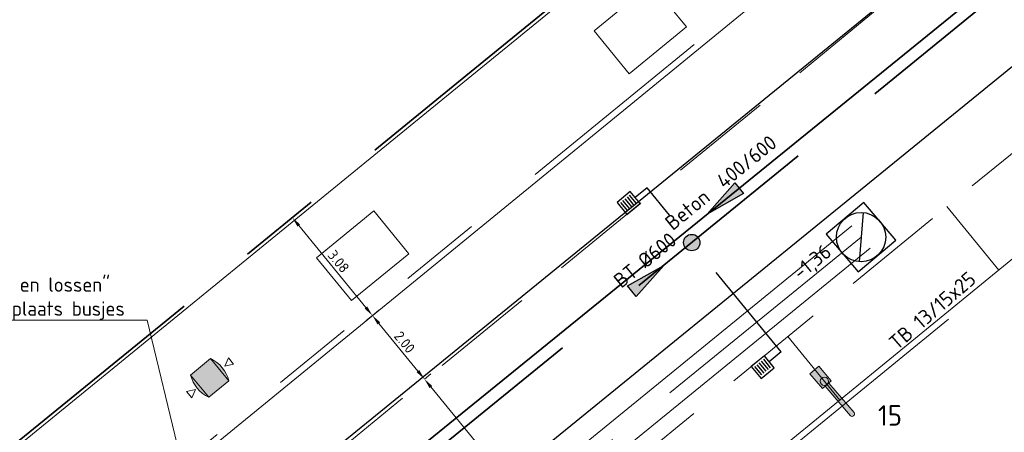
# Model space of a CAD drawing. Header units: metres. Extents: x 92403 to 95147, y 464428 to 465602.
# Tile 547 of 568: x 93426 to 93450, y 465251 to 465261. Entities that reach past the tile are written whole.
import ezdxf
from ezdxf import colors
from ezdxf.entities.mleader import LeaderData, LeaderLine
from ezdxf.enums import TextEntityAlignment as Align
from ezdxf.math import Vec2, Vec3

# ---------------------------------------------------------------- set-up
doc = ezdxf.new("R2010")
doc.units = ezdxf.units.M
for name, pattern in [('DASHED', [0.75, 0.5, -0.25]), ('RI-GWA', [18.450000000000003, 6, -1.8, 1.75, -1.8, 1.75, -1.8, 1.75, -1.8]), ('RI-HWA', [7.4, 5, -2.4]), ('RI-HWA_KOLKAANSLUITING', [4.3, 2.5, -1.8]), ('VH-OPSLUITBAND_80X200', [14, 8, -2, 2, -2]), ('VH-TROTTOIRBAND', [15, 5, -2, 2, -2, 2, -2])]:
    doc.linetypes.add(name, pattern=pattern)
doc.layers.get('0').update_dxf_attribs({"linetype": 'CONTINUOUS'})
doc.layers.get('Defpoints').update_dxf_attribs({"linetype": 'CONTINUOUS'})
for name, color, linetype, lineweight, true_color in [('B-OI-RI-GWA_TRANSPORTLEIDING-G', 7, 'RI-GWA', 18, 0xff8400), ('B-XX-KL-ET_LS_OV_LICHTMAST-S', 7, 'CONTINUOUS', 9, 0xff0026), ('N-OI-RI-HWA_STROOMRICHTING-S', 7, 'CONTINUOUS', 25, 0x007bff), ('N-OI-RI-HWA_TRANSPORTLEIDING-G', 7, 'RI-HWA', 35, 0x007bff)]:
    doc.layers.add(name, color=color, linetype=linetype, lineweight=lineweight, true_color=true_color)
doc.layers.add('B-WE-RI-GWA_RIOOLPUT_INSPECTIEPUT-S', color=30, linetype='CONTINUOUS', lineweight=25, transparency=0.3)
for name, color, linetype, lineweight in [('B-WE-RI-GWA_STROOMRICHTING-S', 30, 'CONTINUOUS', 25), ('B-WE-VH-VERHARDING_FUNDERING-G', 252, 'CONTINUOUS', 18), ('N-RO-IE-MEUBILAIR_WEGMEUBILAIR_AFVALBAK-140L-S', 7, 'CONTINUOUS', 9), ('N-RO-VH-KANTOPSLUITING_ELEMENT_STALENSTRIP-G', 7, 'CONTINUOUS', 9), ('N-RO-VW-MARKERING-G', 7, 'CONTINUOUS', 9), ('N-WE-GW-ONTGRAVING-V', 2, 'CONTINUOUS', 30), ('N-WE-IE-MEUBILAIR_WEGMEUBILAIR_LICHTMAST-T25', 7, 'CONTINUOUS', 25), ('N-WE-RI-HWA_HULPSTUK-S', 150, 'CONTINUOUS', 25), ('N-WE-RI-HWA_KOLK_STRAATKOLK-S', 150, 'CONTINUOUS', 25), ('N-WE-RI-HWA_KOLKAANSLUITING-G', 150, 'RI-HWA_KOLKAANSLUITING', 25), ('N-WE-VH-KANTOPSLUITING_OPSLUITBAND_80X200-G', 7, 'VH-OPSLUITBAND_80X200', 35), ('N-WE-VH-KANTOPSLUITING_TROTTOIRBAND-G', 7, 'VH-TROTTOIRBAND', 35), ('N-WE-VH-KANTOPSLUITING_TROTTOIRBAND_130 150-T18', 10, 'CONTINUOUS', 18), ('N-WE-VH-KANTOPSLUITING_VOORKANTBAND-G', 50, 'CONTINUOUS', 35), ('V-WE-RI-GWA_STROOMRICHTING-S', 30, 'CONTINUOUS', 25), ('V-WE-RI-VOLSCHUIMEN-G', 130, 'CONTINUOUS-V', 35), ('X-XX-AL-M', 7, 'CONTINUOUS', 18), ('X-XX-AL-T', 7, 'CONTINUOUS', 5)]:
    doc.layers.add(name, color=color, linetype=linetype, lineweight=lineweight)
doc.styles.add('NLCS-ISO', font='NLCS-ISO.ttf')
doc.styles.add('NLCS-ISO-M100-T25', font='NLCS-ISO.ttf', dxfattribs={"height": 0.25})
doc.styles.add('NLCS-ISO-M100-T35', font='NLCS-ISO.ttf', dxfattribs={"height": 0.35})
doc.styles.add('NLCS-ISO-M200-T18', font='NLCS-ISO.ttf', dxfattribs={"height": 0.36})
doc.styles.add('NLCS-ISO-M200-T25', font='NLCS-ISO.ttf', dxfattribs={"height": 0.5})
doc.linetypes.add('CONTINUOUS-V', pattern='A,3.5,[24,NLCS.SHX,S=0.5,R=0,X=0,Y=0],3.5', length=7)
doc.dimstyles.new('NLCS-M100-T25-PIJL_L2_H1', dxfattribs={"dimscale": 0.1, "dimtxt": 2.5, "dimasz": 2.5, "dimexe": 2, "dimexo": 2, "dimgap": 0.7, "dimtad": 1, "dimzin": 0, "dimdsep": 46, "dimtxsty": 'NLCS-ISO-M100-T25', "dimcen": 0, "dimdle": 2, "dimclrd": 256, "dimclre": 256, "dimclrt": 256, "dimadec": 1, "dimazin": 0, "dimtfac": 1, "dimtdec": 3, "dimtofl": 0, "dimtmove": 0, "dimatfit": 3, "dimfxl": 2, "dimfxlon": 1, "dimtfillclr": 256, "dimtolj": 1, "dimtzin": 0, "dimlwd": -1, "dimlwe": -1, "dimarcsym": 0})

# ---------------------------------------------------------------- blocks, each defined once
blk = doc.blocks.new('lichtmast + lumia')
at = {"linetype": 'Continuous', "true_color": 0xffffff}
h = blk.add_hatch(color=7, dxfattribs=at)
h.dxf.hatch_style = 1
h.paths.add_polyline_path([(0.1684293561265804, 0.01404278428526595), (-0.1435346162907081, 0.3661984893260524), (-0.3531934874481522, 0.1804681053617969), (-0.04122951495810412, -0.1716875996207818)])
at = {"color": 18, "true_color": 0x000000}
blk.add_lwpolyline([(0.1684293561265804, 0.01404278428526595), (-0.1435346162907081, 0.3661984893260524), (-0.3531934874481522, 0.1804681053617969), (-0.04122951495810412, -0.1716875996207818)], close=True, dxfattribs=at)
at = {"color": 18, "linetype": 'Continuous', "true_color": 0x000000}
blk.add_lwpolyline([(0.1012832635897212, 0, 0.9999999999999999), (-0.1012832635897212, 0, 0.9999999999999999), (0.1012832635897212, 0)], format="xyb", close=True, dxfattribs=at)
blk = doc.blocks.new('lichtmast + lumia + uithouder')
at = {"linetype": 'Continuous', "true_color": 0xffffff}
h = blk.add_hatch(color=7, dxfattribs=at)
h.dxf.hatch_style = 1
edge = h.paths.add_edge_path()
edge.add_line((-1.455191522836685e-11, 0), (-0.776435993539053, 0.5439916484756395))
edge.add_arc((-0.7399621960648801, 0.5875687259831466), 0.05682692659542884, 59.89695463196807, 230.0708352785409, ccw=False)
edge.add_line((-0.7114602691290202, 0.6367311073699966), (0.06497572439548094, 0.09273945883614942))
edge.add_line((0.06497572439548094, 0.09273945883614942), (-1.455191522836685e-11, 0))
at = {"color": 18, "linetype": 'Continuous', "true_color": 0x000000}
blk.add_lwpolyline([(-1.455191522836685e-11, 0), (-0.776435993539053, 0.5439916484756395, -0.9177278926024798), (-0.7114602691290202, 0.6367311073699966), (0.06497572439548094, 0.09273945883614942)], format="xyb", close=True, dxfattribs=at)
at = {"layer": 'B-XX-KL-ET_LS_OV_LICHTMAST-S', "linetype": 'Continuous', "rotation": 193.4471433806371}
blk.add_blockref('lichtmast + lumia', (0.1126741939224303, -0.01550170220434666), dxfattribs=at)
blk = doc.blocks.new('afvalbak 140l')
at = {"layer": 'N-RO-IE-MEUBILAIR_WEGMEUBILAIR_AFVALBAK-140L-S', "true_color": 0x939598}
h = blk.add_hatch(color=252, dxfattribs=at)
h.dxf.hatch_style = 1
edge = h.paths.add_edge_path()
edge.add_arc((-0.113062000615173, -0.3466031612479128), 0.811428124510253, 120.1240749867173, 171.2291147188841)
edge.add_line((-0.915001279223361, -0.2228736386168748), (-0.3947044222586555, -0.57810761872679))
edge.add_arc((-0.8019392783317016, 0.123729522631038), 0.8114281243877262, 300.1240749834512, 351.2291147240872)
edge.add_line((1.01863406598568e-10, 1.164153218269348e-10), (-0.5202968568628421, 0.3552339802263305))
at = {"layer": 'N-RO-IE-MEUBILAIR_WEGMEUBILAIR_AFVALBAK-140L-S', "flags": 128}
for points in [[(-0.9440546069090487, 0.3528863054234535), (-0.8354227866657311, 0.1574403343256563), (-1.056958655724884, 0.1878024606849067), (-0.9440546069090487, 0.3528863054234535)], [(-0.5202968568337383, 0.3552339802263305), (-0.915001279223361, -0.2228736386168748), (-0.3947044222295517, -0.57810761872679), (1.01863406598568e-10, 1.164153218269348e-10), (-0.5202968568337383, 0.3552339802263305)], [(0.02130121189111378, -0.5603528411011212), (0.134205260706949, -0.3952689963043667), (-0.08733060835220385, -0.364906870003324), (0.02130121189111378, -0.5603528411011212)]]:
    blk.add_lwpolyline(points, dxfattribs=at)
for points in [[(-0.9150012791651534, -0.2228736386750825, -0.2267587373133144), (-0.5202968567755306, 0.3552339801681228, -1.423563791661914)], [(-0.3947044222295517, -0.57810761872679, 0.2267587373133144), (4.365574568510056e-11, 2.328306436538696e-10, 1.423563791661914)]]:
    blk.add_lwpolyline(points, format="xyb", dxfattribs=at)
blk = doc.blocks.new('*D34')
at = {"layer": 'Defpoints', "color": 0, "transparency": 16777216}
for p in [(93432.20081018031, 465256.5910428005), (93432.20081018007, 465256.5910428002), (93434.14909962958, 465254.2088324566)]:
    blk.add_point(p, dxfattribs=at)
at = {"layer": 'X-XX-AL-M', "transparency": 16777216}
for p, q in [((93432.20081018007, 465256.5910428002), (93432.04599350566, 465256.4644260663)), ((93433.99082871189, 465254.4023532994), (93432.35908109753, 465256.3975219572)), ((93434.14909962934, 465254.2088324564), (93433.99428295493, 465254.0822157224))]:
    blk.add_line(p, q, dxfattribs=at)
for points in [[(93432.39133457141, 465256.4239004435), (93432.3268276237, 465256.371143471), (93432.20081018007, 465256.5910428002)], [(93434.02308218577, 465254.4287317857), (93433.95857523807, 465254.3759748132), (93434.14909962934, 465254.2088324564)]]:
    blk.add_solid(points, dxfattribs=at)
at = {"layer": 'X-XX-AL-M', "transparency": 16777216, "insert": (93433.32590116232, 465255.5233889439), "char_height": 0.25, "attachment_point": 5, "rotation": 309.2779983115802, "style": 'NLCS-ISO-M100-T25'}
blk.add_mtext('\\A1;3.08', dxfattribs=at)
blk = doc.blocks.new('*D35')
at = {"layer": 'Defpoints', "color": 0, "transparency": 16777216}
for p in [(93434.14909962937, 465254.2088324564), (93435.41526696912, 465252.6606657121), (93435.4152669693, 465252.6606657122)]:
    blk.add_point(p, dxfattribs=at)
at = {"layer": 'X-XX-AL-M', "transparency": 16777216}
for p, q in [((93434.14909962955, 465254.2088324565), (93434.30391630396, 465254.3354491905)), ((93434.307370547, 465254.0153116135), (93435.25699605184, 465252.8541865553)), ((93435.4152669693, 465252.6606657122), (93435.57008364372, 465252.7872824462))]:
    blk.add_line(p, q, dxfattribs=at)
for points in [[(93434.33962402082, 465254.0416900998), (93434.27511707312, 465253.9889331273), (93434.14909962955, 465254.2088324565)], [(93435.28924952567, 465252.8805650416), (93435.22474257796, 465252.827808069), (93435.4152669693, 465252.6606657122)]]:
    blk.add_solid(points, dxfattribs=at)
at = {"layer": 'X-XX-AL-M', "transparency": 16777216, "insert": (93434.93312955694, 465253.5582004), "char_height": 0.25, "attachment_point": 5, "rotation": 309.27799831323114, "style": 'NLCS-ISO-M100-T25'}
blk.add_mtext('\\A1;2.00', dxfattribs=at)
blk = doc.blocks.new('*D36')
at = {"layer": 'Defpoints', "color": 0, "transparency": 16777216}
for p in [(93435.41526696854, 465252.6606657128), (93438.45406858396, 465248.9450655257), (93438.45406858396, 465248.9450655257)]:
    blk.add_point(p, dxfattribs=at)
at = {"layer": 'X-XX-AL-M', "transparency": 16777216}
for p, q in [((93435.41526696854, 465252.6606657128), (93435.57008364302, 465252.7872824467)), ((93435.573537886, 465252.4671448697), (93438.2957976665, 465249.1385863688)), ((93438.45406858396, 465248.9450655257), (93438.60888525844, 465249.0716822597))]:
    blk.add_line(p, q, dxfattribs=at)
for points in [[(93435.60579135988, 465252.493523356), (93435.54128441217, 465252.4407663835), (93435.41526696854, 465252.6606657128)], [(93438.32805114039, 465249.164964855), (93438.26354419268, 465249.1122078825), (93438.45406858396, 465248.9450655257)]]:
    blk.add_solid(points, dxfattribs=at)
at = {"layer": 'X-XX-AL-M', "transparency": 16777216, "insert": (93437.08561403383, 465250.9263169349), "char_height": 0.25, "attachment_point": 5, "rotation": 309.27799830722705, "style": 'NLCS-ISO-M100-T25'}
blk.add_mtext('\\A1;4.80', dxfattribs=at)
blk = doc.blocks.new('STRAATKOLK 415X375')
at = {"layer": 'N-WE-RI-HWA_KOLK_STRAATKOLK-S', "flags": 128}
blk.add_lwpolyline([(-0.4149999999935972, 0), (0, 0), (0, 0.375), (-0.4149999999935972, 0.375)], close=True, dxfattribs=at)
for points in [[(-0.3442519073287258, 0.05499999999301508), (-0.3442519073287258, 0.3200000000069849)], [(-0.275263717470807, 0.05499999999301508), (-0.275263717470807, 0.3200000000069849)], [(-0.2074999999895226, 0.05499999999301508), (-0.2074999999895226, 0.3200000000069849)], [(-0.1367519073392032, 0.05499999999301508), (-0.1367519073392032, 0.3200000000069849)], [(-0.0677637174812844, 0.05499999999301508), (-0.0677637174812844, 0.3200000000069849)]]:
    blk.add_lwpolyline(points, dxfattribs=at)
blk = doc.blocks.new('*U275')
at = {"ltscale": 0.1}
blk.add_hatch(color=256, dxfattribs=at).paths.add_polyline_path([(2.500000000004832, 0), (-2.500000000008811, -0.8333333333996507), (-2.500000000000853, 0.8333333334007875)])
at = {"ltscale": 0.1, "flags": 128}
blk.add_lwpolyline([(2.500000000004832, 0), (-2.500000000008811, -0.8333333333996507), (-2.500000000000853, 0.8333333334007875)], close=True, dxfattribs=at)
at = {"ltscale": 0.1, "style": 'NLCS-ISO'}
for tag, p in [('MAT', (-0.5, 0.5000000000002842)), ('BOBL', (-103.5517001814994, 1.13686837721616e-13))]:
    blk.add_attdef(tag, text='', height=1.8, dxfattribs=at).set_placement(p, align=Align.BOTTOM_RIGHT)
for tag, p in [('DIA', (0.5, 0.5000000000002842)), ('BOBR', (102.8915319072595, 0))]:
    blk.add_attdef(tag, text='', height=1.8, dxfattribs=at).set_placement(p, align=Align.BOTTOM_LEFT)
blk.add_attdef('JVA', text='', height=1.8, dxfattribs=at).set_placement((0, -0.9999999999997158), align=Align.TOP_CENTER)
at = {"ltscale": 0.1, "style": 'NLCS-ISO', "flags": 1}
blk.add_attdef('PUTNR-L', text='', height=1.8, dxfattribs=at).set_placement((-0.8215082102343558, -5.885126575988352), align=Align.BOTTOM_RIGHT)
blk.add_attdef('PUTNR-L', text='', height=1.8, dxfattribs=at).set_placement((1.948397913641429, -5.769780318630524), align=Align.BOTTOM_LEFT)
blk = doc.blocks.new('B-SRI-PUT_GWA-SO')
blk.add_line((-1.414183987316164, -1.41424313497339), (1.414183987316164, 1.41424313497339))
at = {"lineweight": -3, "flags": 128}
blk.add_lwpolyline([(2.000125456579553, -1.999958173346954), (1.999958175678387, 2.000041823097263), (-2.000041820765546, 1.999874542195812), (-1.999874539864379, -2.000125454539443)], close=True, dxfattribs=at)
at = {"lineweight": -3}
blk.add_circle((4.18174704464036e-05, -4.181572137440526e-05), 1.999999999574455, dxfattribs=at)
blk = doc.blocks.new('SRI-HULP_INLAAT_KOLK-SO')
h = blk.add_hatch(color=256)
edge = h.paths.add_edge_path()
edge.add_arc((0, 0), 0.9999999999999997, 0, 360)
blk.add_circle((0, 0), 0.9999999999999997)
blk = doc.blocks.new('*U404')
at = {"ltscale": 0.1, "style": 'NLCS-ISO'}
for tag, p in [('MAT', (-1, 0.5000000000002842)), ('BOBL', (-90.7995278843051, 1.13686837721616e-13))]:
    blk.add_attdef(tag, text='', height=1.8, dxfattribs=at).set_placement(p, align=Align.BOTTOM_RIGHT)
for tag, p in [('DIA', (1, 0.5000000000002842)), ('BOBR', (91.23615058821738, 0))]:
    blk.add_attdef(tag, text='', height=1.8, dxfattribs=at).set_placement(p, align=Align.BOTTOM_LEFT)
blk.add_attdef('JVA', text='', height=1.8, dxfattribs=at).set_placement((0, -0.9999999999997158), align=Align.TOP_CENTER)
blk = doc.blocks.new('*U438')
at = {"ltscale": 0.1}
blk.add_hatch(color=256, dxfattribs=at).paths.add_polyline_path([(-2.500000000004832, 3.0616169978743e-16), (2.500000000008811, 0.8333333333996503), (2.500000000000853, -0.8333333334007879)])
at = {"ltscale": 0.1, "flags": 128}
blk.add_lwpolyline([(-2.500000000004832, 3.0616169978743e-16), (2.500000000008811, 0.8333333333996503), (2.500000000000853, -0.8333333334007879)], close=True, dxfattribs=at)
at = {"ltscale": 0.1, "style": 'NLCS-ISO'}
for tag, p in [('MAT', (-1, 0.5000000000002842)), ('BOBL', (-93.96135305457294, 1.13686837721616e-13))]:
    blk.add_attdef(tag, text='', height=1.8, dxfattribs=at).set_placement(p, align=Align.BOTTOM_RIGHT)
for tag, p in [('DIA', (1, 0.5000000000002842)), ('BOBR', (93.73344258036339, 0))]:
    blk.add_attdef(tag, text='', height=1.8, dxfattribs=at).set_placement(p, align=Align.BOTTOM_LEFT)
blk.add_attdef('JVA', text='', height=1.8, dxfattribs=at).set_placement((0, -0.9999999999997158), align=Align.TOP_CENTER)

msp = doc.modelspace()

# ---------------------------------------------------------------- linework, layer by layer
at = {"layer": 'B-OI-RI-GWA_TRANSPORTLEIDING-G'}
msp.add_lwpolyline([(93446.04334380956, 465256.115521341), (93414.92861935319, 465230.7843013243), (93385.545, 465207.335), (93345.02, 465172.545), (93309.939, 465138.03), (93281.489, 465106.16), (93272.55, 465095.75), (93246.12, 465056.88), (93231.409, 465035.78), (93221.1, 465020.839), (93190.047, 464975.644), (93154.17, 464931), (93110.8, 464886.38), (93068.919, 464854.632), (93060.95801684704, 464850.6229944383)], dxfattribs=at)
at = {"layer": 'B-WE-VH-VERHARDING_FUNDERING-G', "lineweight": 13, "flags": 128}
for points in [[(93445.82237110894, 465256.3869454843), (93414.70896970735, 465231.0568025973), (93385.32177920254, 465207.6046513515), (93344.78300294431, 465172.8028246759), (93309.68545092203, 465138.2715397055), (93281.22565751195, 465106.3905690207), (93272.2716391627, 465095.963079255), (93245.83172131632, 465057.0784933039), (93231.12140404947, 465035.9794725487), (93220.81172440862, 465021.0374875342), (93189.76596008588, 464975.8530184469), (93153.90751807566, 464931.2321113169), (93110.56747130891, 464886.6429278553), (93068.73303508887, 464854.9302256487), (93060.80058060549, 464850.9356005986)], [(93446.26431651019, 465255.8440971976), (93415.14826899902, 465230.5118000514), (93385.76822079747, 465207.0653486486), (93345.2569970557, 465172.287175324), (93310.19254907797, 465137.7884602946), (93281.75234248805, 465105.9294309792), (93272.8283608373, 465095.536920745), (93246.40827868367, 465056.6815066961), (93231.69659595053, 465035.5805274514), (93221.3882755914, 465020.6405124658), (93190.32803991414, 464975.434981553), (93154.43248192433, 464930.7678886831), (93111.0325286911, 464886.1170721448), (93069.10496491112, 464854.3337743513), (93061.11541939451, 464850.3103994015)]]:
    msp.add_lwpolyline(points, dxfattribs=at)
at = {"layer": 'N-OI-RI-HWA_TRANSPORTLEIDING-G', "flags": 128}
msp.add_lwpolyline([(93423.42016690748, 465240.9212042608), (93458.28552914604, 465269.3041999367)], dxfattribs=at)
at = {"layer": 'N-RO-VH-KANTOPSLUITING_ELEMENT_STALENSTRIP-G', "color": 30, "flags": 128}
for points in [[(93440.93779654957, 465262.2796464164), (93439.54444647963, 465261.1400958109), (93440.39890034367, 465260.095338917), (93441.79225041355, 465261.2348895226)], [(93434.1811776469, 465256.7537492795), (93432.78782757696, 465255.614198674), (93433.642281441, 465254.5694417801), (93435.03563151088, 465255.7089923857)]]:
    msp.add_lwpolyline(points, close=True, dxfattribs=at)
at = {"layer": 'N-RO-VW-MARKERING-G', "linetype": 'DASHED', "ltscale": 5, "flags": 128}
for points in [[(93449.38719494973, 465264.0810110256), (93430.12781807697, 465248.2985396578), (93410.02980384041, 465231.8288305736)], [(93440.04093949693, 465250.2428870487), (93452.42959906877, 465260.3683600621)], [(93449.39627807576, 465255.3104446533), (93448.13011073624, 465256.8586113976)], [(93445.52586121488, 465252.1450263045), (93444.25969387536, 465253.6931930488)]]:
    msp.add_lwpolyline(points, dxfattribs=at)
at = {"layer": 'N-WE-GW-ONTGRAVING-V', "flags": 128}
msp.add_lwpolyline([(93385.16169789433, 465211.8390919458), (93422.41004249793, 465242.1620300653), (93457.87698508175, 465271.0347568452), (93477.13237585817, 465266.7369622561), (93481.972586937, 465270.4562719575), (93481.927, 465270.04), (93483.43152708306, 465267.5417093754), (93477.89567312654, 465263.287854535), (93458.69407321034, 465267.5736430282), (93425.22364279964, 465240.3262255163), (93425.63006511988, 465239.8269807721), (93388.93914888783, 465210.0115229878)], dxfattribs=at)
at = {"layer": 'N-WE-RI-HWA_KOLKAANSLUITING-G', "flags": 128}
for points in [[(93444.09915180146, 465253.3207204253), (93440.83375781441, 465257.3159761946), (93440.54534377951, 465257.0777983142)], [(93444.09915180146, 465253.3207204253), (93443.81073776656, 465253.0825425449)]]:
    msp.add_lwpolyline(points, dxfattribs=at)
at = {"layer": 'N-WE-VH-KANTOPSLUITING_OPSLUITBAND_80X200-G', "flags": 128}
msp.add_lwpolyline([(93451.252, 465272.148), (93439.725, 465262.735), (93436.208, 465259.863), (93425.117, 465250.807), (93420.444, 465246.991), (93412.049, 465240.136), (93407.38399999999, 465236.326), (93403.054, 465232.79), (93401.25299999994, 465231.3199999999), (93400.3289999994, 465230.5649999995), (93399.68368765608, 465230.03808318), (93398.0745131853, 465232.0090554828), (93373.5698526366, 465212.0732992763)], dxfattribs=at)
at = {"layer": 'N-WE-VH-KANTOPSLUITING_TROTTOIRBAND-G', "lineweight": 15, "flags": 128}
for points in [[(93470.70662863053, 465270.7101106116), (93456.577004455, 465263.5731213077), (93452.44382766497, 465260.1928048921, 0.4142135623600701), (93452.40152775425, 465259.7706547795), (93453.19288234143, 465258.8030505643, -0.4142135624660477), (93453.12943247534, 465258.1698253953), (93441.98263191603, 465249.0534205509, -0.4142135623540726), (93441.34940674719, 465249.1168704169), (93440.55805215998, 465250.0844746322, 0.414213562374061), (93440.13590204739, 465250.1267745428), (93436.96216022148, 465247.5311314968, 0.4142135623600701), (93436.91986031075, 465247.1089813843), (93437.71121489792, 465246.1413771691, -0.4142135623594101), (93437.64776503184, 465245.5081520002), (93430.37138133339, 465239.5571655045, -0.4142135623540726), (93429.73815616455, 465239.6206153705), (93428.94680157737, 465240.5882195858, 0.414213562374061), (93428.52465146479, 465240.6305194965), (93425.35090963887, 465238.0348764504, 0.4142135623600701), (93425.30860972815, 465237.6127263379), (93426.09996431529, 465236.6451221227, -0.4142135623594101), (93426.03651444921, 465236.0118969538), (93414.88971388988, 465226.8954921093, -0.414213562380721), (93414.256488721, 465226.9589419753), (93413.46513413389, 465227.9265461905, 0.414213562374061), (93413.0429840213, 465227.9688461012), (93390.50551627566, 465209.5365902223)], [(93453.55793491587, 465267.692414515), (93449.21510094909, 465264.1406300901, -0.4142135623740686), (93448.7929508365, 465264.1829300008), (93448.00159624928, 465265.150534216, 0.4142135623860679), (93447.3683710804, 465265.2139840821), (93426.7377668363, 465248.3412554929)]]:
    msp.add_lwpolyline(points, format="xyb", dxfattribs=at)
at = {"layer": 'N-WE-VH-KANTOPSLUITING_VOORKANTBAND-G', "linetype": 'Continuous', "lineweight": 15}
msp.add_lwpolyline([(93373.62033927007, 465212.0112420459), (93398.06305361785, 465231.8966019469), (93399.67231861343, 465229.9255187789), (93400.37961885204, 465230.5030505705), (93401.30358590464, 465231.2580236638), (93403.10460133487, 465232.7280362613), (93407.43460475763, 465236.2640390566), (93412.09959870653, 465240.0740341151), (93420.4946005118, 465246.9290355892), (93425.16759723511, 465250.7450329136), (93436.2586004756, 465259.8010355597), (93439.77560045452, 465262.6730355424), (93451.30260045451, 465272.0860355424), (93451.252, 465272.148)], dxfattribs=at)
msp.add_lwpolyline([(93381.61730522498, 465208.6620316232), (93409.90921985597, 465231.8005587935, 0.4142135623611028), (93409.97266972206, 465232.4337839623), (93409.18131513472, 465233.4013881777, -0.4142135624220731), (93409.22361504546, 465233.8235382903), (93447.46333363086, 465265.0978715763, -0.4142135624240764), (93447.88548374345, 465265.0555716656), (93448.67683833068, 465264.0879674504, 0.4142135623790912), (93449.31006349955, 465264.0245175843), (93453.65289746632, 465267.5763020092)], format="xyb", dxfattribs=at)
at = {"layer": 'N-WE-VH-KANTOPSLUITING_VOORKANTBAND-G', "linetype": 'Continuous', "lineweight": 15, "flags": 128}
msp.add_lwpolyline([(93453.03446992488, 465258.2859379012), (93441.88766936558, 465249.1695330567, -0.4142135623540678), (93441.465519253, 465249.2118329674), (93440.6741646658, 465250.1794371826, 0.4142135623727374), (93440.04093949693, 465250.2428870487), (93436.86719767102, 465247.6472440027, 0.4142135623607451), (93436.80374780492, 465247.0140188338), (93437.5951023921, 465246.0464146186, -0.4142135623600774), (93437.55280248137, 465245.624264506), (93430.27641878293, 465239.6732780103, -0.4142135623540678), (93429.85426867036, 465239.715577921), (93429.0629140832, 465240.6831821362, 0.4142135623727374), (93428.42968891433, 465240.7466320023), (93425.25594708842, 465238.1509889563, 0.4142135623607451), (93425.19249722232, 465237.5177637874), (93425.98385180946, 465236.5501595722, -0.4142135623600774), (93425.94155189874, 465236.1280094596), (93414.79475133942, 465227.0116046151, -0.4142135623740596), (93414.37260122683, 465227.0539045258), (93413.58124663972, 465228.021508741, 0.4142135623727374), (93412.94802147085, 465228.084958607), (93380.48274882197, 465201.5332528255)], format="xyb", dxfattribs=at)
at = {"layer": 'V-WE-RI-VOLSCHUIMEN-G', "flags": 128}
msp.add_lwpolyline([(93407.35065421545, 465228.3842744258), (93426.81836237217, 465244.1039263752), (93458.55697053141, 465269.8750024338)], dxfattribs=at)

# ---------------------------------------------------------------- block references
at = {"layer": 'B-WE-RI-GWA_RIOOLPUT_INSPECTIEPUT-S', "xscale": 0.2999999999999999, "yscale": 0.2999999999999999, "zscale": 0.2999999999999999, "rotation": 220.2772381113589}
msp.add_blockref('B-SRI-PUT_GWA-SO', (93446.04337327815, 465256.1155189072), dxfattribs=at)
at = {"layer": 'B-WE-RI-GWA_STROOMRICHTING-S'}
ref = msp.add_blockref('*U404', (93430.4859815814, 465243.4499113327), dxfattribs=dict(at, xscale=0.2, yscale=0.2, zscale=0.2, rotation=39.14983581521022))
ref.add_attrib('BOBR', '-1,36', dxfattribs={"layer": '0', "ltscale": 0.1, "height": 0.36, "rotation": 39.14983581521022, "style": 'NLCS-ISO'}).set_placement((93444.63666387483, 465254.970310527), align=Align.BOTTOM_LEFT)
at = {"layer": 'B-XX-KL-ET_LS_OV_LICHTMAST-S', "rotation": 165.6264119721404}
msp.add_blockref('lichtmast + lumia + uithouder', (93445.25512813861, 465252.5620845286), dxfattribs=at)
at = {"layer": 'N-OI-RI-HWA_STROOMRICHTING-S'}
ref = msp.add_blockref('*U275', (93440.85284802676, 465255.1127020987), dxfattribs=dict(at, xscale=0.2, yscale=0.2, zscale=0.2, rotation=39.14815003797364))
ref.add_attrib('MAT', 'BT', dxfattribs={"layer": '0', "ltscale": 0.1, "height": 0.36, "rotation": 39.14815003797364, "style": 'NLCS-ISO'}).set_placement((93440.71216363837, 465255.1271209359), align=Align.BOTTOM_RIGHT)
ref.add_attrib('DIA', '%%C600', dxfattribs={"layer": '0', "ltscale": 0.1, "height": 0.36, "rotation": 39.14815003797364, "style": 'NLCS-ISO'}).set_placement((93440.86726686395, 465255.2533864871), align=Align.BOTTOM_LEFT)
at = {"layer": 'N-RO-IE-MEUBILAIR_WEGMEUBILAIR_AFVALBAK-140L-S', "linetype": 'Continuous', "rotation": 253.6014034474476}
msp.add_blockref('afvalbak 140l', (93430.16770971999, 465252.2166786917), dxfattribs=at)
at = {"layer": 'N-WE-RI-HWA_HULPSTUK-S', "xscale": 0.1999999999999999, "yscale": 0.1999999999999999, "zscale": 0.1999999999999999, "rotation": 309.3826812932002}
msp.add_blockref('SRI-HULP_INLAAT_KOLK-SO', (93441.92269946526, 465255.9836406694), dxfattribs=at)
at = {"layer": 'N-WE-RI-HWA_KOLK_STRAATKOLK-S', "rotation": 39.33357216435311}
for p in [(93440.66418769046, 465256.9327728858), (93443.92958167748, 465252.9375171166)]:
    msp.add_blockref('STRAATKOLK 415X375', p, dxfattribs=at)
at = {"layer": 'V-WE-RI-GWA_STROOMRICHTING-S'}
ref = msp.add_blockref('*U438', (93442.6876664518, 465256.9894644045), dxfattribs=dict(at, xscale=0.2, yscale=0.2, zscale=0.2, rotation=39.0758655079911))
ref.add_attrib('MAT', 'Beton', dxfattribs={"layer": '0', "ltscale": 0.1, "height": 0.36, "rotation": 39.0758655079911, "style": 'NLCS-ISO'}).set_placement((93442.46936916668, 465256.941025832), align=Align.BOTTOM_RIGHT)
ref.add_attrib('DIA', '400/600', dxfattribs={"layer": '0', "ltscale": 0.1, "height": 0.36, "rotation": 39.0758655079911, "style": 'NLCS-ISO'}).set_placement((93442.77989396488, 465257.1931653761), align=Align.BOTTOM_LEFT)

# ---------------------------------------------------------------- texts
at = {"layer": 'N-WE-IE-MEUBILAIR_WEGMEUBILAIR_LICHTMAST-T25', "insert": (93446.45475326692, 465252.0248067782), "char_height": 0.5, "attachment_point": 1, "style": 'NLCS-ISO-M200-T25'}
msp.add_mtext_dynamic_manual_height_columns('15', width=3.783488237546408, gutter_width=6.25, heights=[0], dxfattribs=at)
at = {"layer": 'N-WE-VH-KANTOPSLUITING_TROTTOIRBAND_130 150-T18', "insert": (93446.68475688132, 465253.6183012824), "char_height": 0.36, "width": 4.669349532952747, "attachment_point": 1, "rotation": 40.86106025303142, "style": 'NLCS-ISO-M200-T18'}
msp.add_mtext('TB 13/15x25', dxfattribs=at)

# ---------------------------------------------------------------- dimensions: what is measured, and where the dimension line sits
at = {"layer": 'X-XX-AL-M'}
for p1, p2, distance, picture, middle in [((93434.14909962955, 465254.2088324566), (93432.20081018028, 465256.5910428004), 2.6825244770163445e-10, '*D34', (93433.32590116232, 465255.5233889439)), ((93434.14909962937, 465254.2088324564), (93435.41526696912, 465252.6606657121), 2.0887336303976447e-10, '*D35', (93434.93312955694, 465253.5582004)), ((93435.41526696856, 465252.6606657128), (93438.45406858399, 465248.9450655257), -2.252901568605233e-11, '*D36', (93437.08561403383, 465250.9263169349))]:
    dim = msp.add_aligned_dim(p1=p1, p2=p2, distance=distance, dimstyle='NLCS-M100-T25-PIJL_L2_H1', dxfattribs=at)
    dim.commit()
    dim.dimension.update_dxf_attribs({"geometry": picture, "text_midpoint": middle})

# ---------------------------------------------------------------- leaders
at = {"layer": 'X-XX-AL-T'}
ml = msp.add_multileader_mtext('Standard', dxfattribs=at)
ml.set_content('"laden en lossen"\\POpstelplaats busjes', color=256, style='NLCS-ISO-M100-T35')
ml.set_leader_properties(color=256, linetype='ByLayer', lineweight=-1)
ml.build(insert=Vec2(0, 0))
ml.multileader.update_dxf_attribs({"text_left_attachment_type": 5, "text_right_attachment_type": 5, "dogleg_length": 0.35, "arrow_head_size": 0.25})
ctx = ml.context
ctx.base_point, ctx.char_height, ctx.arrow_head_size, ctx.landing_gap_size, ctx.plane_origin = Vec3(93423.97616706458, 465254.0969373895), 0.35, 0.25, 0.09000000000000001, Vec3(93429.92691377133, 465248.8838459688)
ctx.left_attachment, ctx.right_attachment = 5, 5
notes = []
notes.append((ctx, [(0, (1, 1, 0), (93428.67116706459, 465254.0969373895), (-1, 0), 0.35, [(0, [(93429.92691377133, 465248.8838459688)], 0, [])])]))
ctx.mtext.insert, ctx.mtext.flow_direction = Vec3(93424.06616706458, 465255.1352707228), 5
for ctx, leaders in notes:
    for number, flags, end, landing, length, lines in leaders:
        leader = LeaderData()
        leader.index, (leader.has_last_leader_line, leader.has_dogleg_vector, leader.attachment_direction) = number, flags
        leader.last_leader_point, leader.dogleg_vector, leader.dogleg_length = Vec3(end), Vec3(landing), length
        for number, points, colour, breaks in lines:
            line = LeaderLine()
            line.index, line.vertices, line.color, line.breaks = number, Vec3.list(points), colors.encode_raw_color(colour), breaks
            leader.lines.append(line)
        ctx.leaders.append(leader)

doc.saveas('drawing.dxf')
